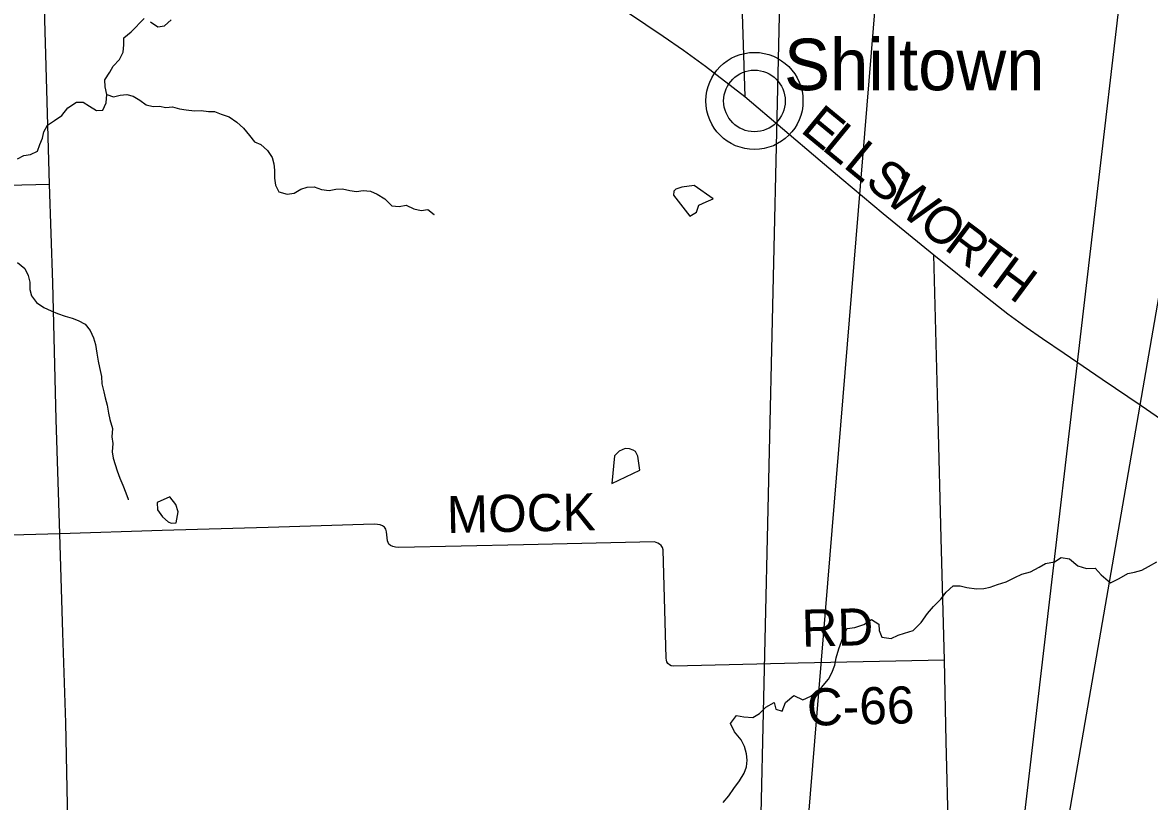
# Model space of a CAD drawing. Extents: x 0 to 34, y 0 to 22.
# Drawn here: x 4.771 to 6.498, y 17.415 to 18.608 of the extents above; entities that cross this region are included whole.
import ezdxf

# ---------------------------------------------------------------- set-up
doc = ezdxf.new("R2010")
doc.units = 0
for name, color, linetype in [('GM_X_County_Road', 7, 'Continuous'), ('GM_X_County_Road_Text', 7, 'Continuous'), ('GM_X_Minor_Lake', 7, 'Continuous'), ('GM_X_Minor_River', 7, 'Continuous'), ('GM_X_State_Route', 7, 'Continuous'), ('GM_X_Township_Road', 7, 'Continuous'), ('GM_X_Unincorporated', 7, 'Continuous'), ('GM_X_Unincorporated_Location', 7, 'Continuous'), ('GM_X_Unincorporated_Text', 7, 'Continuous'), ('SH_Text', 7, 'Continuous')]:
    doc.layers.add(name, color=color, linetype=linetype)

msp = doc.modelspace()

# ---------------------------------------------------------------- linework, layer by layer
at = {"layer": 'GM_X_County_Road'}
for points in [[(5.4624, 18.7676), (5.4663, 18.7664), (5.4765, 18.763), (5.4856, 18.7592), (5.4921, 18.7563), (5.5009, 18.7521), (5.5145, 18.7449), (5.5255, 18.7387), (5.547, 18.7252), (5.6295, 18.6702), (5.7, 18.6229), (5.7532, 18.5874), (5.7843, 18.566), (5.818, 18.5413), (5.8782, 18.4947)], [(5.8703, 18.7637), (5.8708, 18.7549), (5.8712, 18.7416), (5.8717, 18.7242), (5.8739, 18.6374), (5.8782, 18.4947)], [(5.8782, 18.4947), (5.9358, 18.4461), (5.9936, 18.3971), (6.0268, 18.3689), (6.0904, 18.3159), (6.1681, 18.2524), (6.2428, 18.1922), (6.2813, 18.1619), (6.3094, 18.1413), (6.3342, 18.1241), (6.3678, 18.1015), (6.426, 18.0617), (6.4854, 18.0215), (6.563, 17.9686), (6.6015, 17.9424), (6.6318, 17.9214), (6.6751, 17.8917), (6.7318, 17.853), (6.7856, 17.8168), (6.8159, 17.7962), (6.865, 17.7629), (6.9294, 17.7186), (6.9925, 17.6757), (7.0384, 17.644)], [(3.4438, 18.3266), (3.5856, 18.3301), (3.8207, 18.3359), (4.003, 18.3408), (4.2501, 18.3469), (4.4534, 18.3521), (4.8125, 18.3605)], [(4.8283, 17.8248), (4.0896, 17.8044), (3.6337, 17.7914), (3.4438, 17.7857)], [(6.1841, 17.6315), (5.9598, 17.6267), (5.7694, 17.6221), (5.7656, 17.6229), (5.7629, 17.6241), (5.7603, 17.6262), (5.7587, 17.6287), (5.758, 17.6312), (5.7577, 17.6342), (5.7533, 17.8005), (5.7523, 17.8042), (5.7501, 17.8069), (5.7477, 17.8091), (5.7451, 17.8108), (5.7426, 17.8118), (5.7398, 17.8124), (5.5389, 17.8078), (5.3478, 17.8041), (5.3429, 17.8043), (5.3386, 17.8055), (5.3352, 17.8072), (5.3329, 17.8093), (5.3315, 17.8116), (5.3306, 17.8144), (5.3291, 17.8281), (5.3283, 17.8323), (5.3259, 17.8353), (5.3228, 17.8372), (5.3194, 17.8385), (5.3155, 17.8394), (5.31, 17.8396), (5.1476, 17.8348), (4.9852, 17.8301), (4.8283, 17.8248)]]:
    msp.add_lwpolyline(points, dxfattribs=at)
at = {"layer": 'GM_X_Minor_Lake'}
for points in [[(5.8008, 18.3588), (5.7818, 18.3559), (5.7727, 18.3528), (5.7693, 18.3501), (5.7687, 18.344), (5.7942, 18.3116), (5.8044, 18.3178), (5.808, 18.3285), (5.819, 18.3336), (5.8296, 18.3379)], [(5.8296, 18.3379), (5.8008, 18.3588)], [(5.7173, 17.9224), (5.7144, 17.9437), (5.7108, 17.9509), (5.707, 17.9531), (5.7017, 17.9549), (5.6948, 17.9556), (5.6857, 17.9517), (5.6786, 17.9444), (5.6746, 17.9021)], [(5.6746, 17.9021), (5.7173, 17.9224)], [(4.9775, 17.8731), (4.9784, 17.8617), (4.9857, 17.8511), (4.9945, 17.8432), (4.9991, 17.8413), (5.0067, 17.8418), (5.0096, 17.8585), (5.0065, 17.8699), (4.9972, 17.8816)], [(4.9972, 17.8816), (4.9775, 17.8731)]]:
    msp.add_lwpolyline(points, dxfattribs=at)
at = {"layer": 'GM_X_Minor_River'}
for points in [[(4.7636, 18.3993), (4.7735, 18.4043), (4.7837, 18.4063), (4.7943, 18.411), (4.798, 18.4216), (4.8018, 18.4312), (4.8039, 18.4407), (4.8096, 18.451), (4.8205, 18.4583), (4.8315, 18.466), (4.8409, 18.4775), (4.8541, 18.486), (4.8644, 18.486), (4.874, 18.48), (4.8847, 18.4733), (4.8942, 18.4741), (4.8994, 18.4852), (4.9004, 18.4981), (4.898, 18.5095), (4.8976, 18.5205), (4.9051, 18.532), (4.9103, 18.5415), (4.9197, 18.5515), (4.9253, 18.5629), (4.9264, 18.5743), (4.9266, 18.5846), (4.9376, 18.5942), (4.9576, 18.6145)], [(4.9675, 18.6093), (4.9786, 18.6018), (4.9889, 18.603), (4.999, 18.6126)], [(4.9004, 18.4981), (4.9107, 18.4944), (4.921, 18.4968), (4.9312, 18.498), (4.9411, 18.4954), (4.9511, 18.4894), (4.961, 18.4823), (4.9713, 18.4797), (4.9812, 18.4801), (4.9907, 18.4783), (5.0014, 18.4792), (5.0117, 18.4758), (5.0223, 18.4744), (5.0349, 18.473), (5.0452, 18.4735), (5.0562, 18.472), (5.0657, 18.4717), (5.0757, 18.468), (5.0879, 18.4635), (5.0997, 18.4557), (5.1101, 18.4466), (5.1189, 18.4353), (5.1266, 18.4255), (5.1365, 18.4214), (5.1465, 18.4123), (5.1538, 18.4014), (5.1562, 18.3915), (5.1574, 18.382), (5.1575, 18.3698), (5.1588, 18.3592), (5.1642, 18.3486), (5.1768, 18.3453), (5.1878, 18.3469), (5.198, 18.3531), (5.2075, 18.3558), (5.2185, 18.3563), (5.2296, 18.3522), (5.2414, 18.3508), (5.2513, 18.3527), (5.2615, 18.3532), (5.273, 18.351), (5.2833, 18.3492), (5.2935, 18.3508), (5.3045, 18.3498), (5.3149, 18.3453), (5.3263, 18.3382), (5.3375, 18.3276), (5.3485, 18.3265), (5.3595, 18.3282), (5.371, 18.3229), (5.3824, 18.3204), (5.3927, 18.322), (5.4022, 18.3141), (5.4015, 18.3137)], [(4.7635, 18.2404), (4.775, 18.2314), (4.7797, 18.2208), (4.7824, 18.2106), (4.7825, 18.1992), (4.7853, 18.1893), (4.7926, 18.1791), (4.8041, 18.1716), (4.8151, 18.1667), (4.8251, 18.1623), (4.8365, 18.1585), (4.8472, 18.1552), (4.8567, 18.1515), (4.8671, 18.1463), (4.8748, 18.1364), (4.8802, 18.1251), (4.8829, 18.1152), (4.885, 18.1019), (4.8873, 18.0894), (4.8893, 18.0795), (4.8921, 18.0659), (4.893, 18.0549), (4.8961, 18.0427), (4.8977, 18.0332), (4.9009, 18.0219), (4.9029, 18.0097), (4.9053, 18.0002), (4.9092, 17.9862), (4.9082, 17.9733), (4.9098, 17.9634), (4.9087, 17.9505), (4.91, 17.941), (4.9162, 17.9212), (4.9205, 17.9103), (4.9252, 17.8997), (4.9295, 17.8879), (4.9334, 17.8781), (4.933, 17.8769)], [(5.9256, 17.5562), (5.9355, 17.5534), (5.9405, 17.5664), (5.9536, 17.5774), (5.9674, 17.5708), (5.9795, 17.5761), (5.9955, 17.5894), (6.0063, 17.6022), (6.0118, 17.6118), (6.016, 17.6237), (6.0181, 17.6347), (6.0223, 17.6489), (6.0262, 17.66), (6.0298, 17.6704), (6.0353, 17.68), (6.047, 17.6814), (6.0606, 17.6859), (6.0726, 17.6938), (6.0838, 17.6865), (6.084, 17.6766), (6.0881, 17.6668), (6.1026, 17.6645), (6.1131, 17.6697), (6.1229, 17.6729), (6.1361, 17.6767), (6.1484, 17.6891), (6.1584, 17.703), (6.1672, 17.7135), (6.1788, 17.7248), (6.1869, 17.7356), (6.1973, 17.7454), (6.2083, 17.7453), (6.2183, 17.7425), (6.2332, 17.7405), (6.2446, 17.7412), (6.2544, 17.7433), (6.2653, 17.7474), (6.2786, 17.7515), (6.2921, 17.7579), (6.3026, 17.7631), (6.3162, 17.7668), (6.3294, 17.7739), (6.3392, 17.7795), (6.3528, 17.7821), (6.3629, 17.7888), (6.3759, 17.7868), (6.3887, 17.7757), (6.4021, 17.7718), (6.415, 17.7725), (6.4244, 17.7621), (6.4384, 17.7499), (6.4519, 17.7567), (6.4654, 17.7642), (6.4753, 17.7663), (6.4866, 17.7692), (6.4967, 17.7748), (6.5099, 17.782)], [(5.8452, 17.4132), (5.8537, 17.4237), (5.8615, 17.4345), (5.8703, 17.4465), (5.8773, 17.4581), (5.8808, 17.4681), (5.8817, 17.478), (5.8808, 17.4878), (5.8778, 17.4992), (5.8726, 17.5093), (5.8625, 17.5216), (5.8565, 17.5344), (5.8657, 17.5464), (5.8768, 17.5444), (5.8905, 17.5436), (5.9006, 17.5499), (5.9103, 17.5596), (5.923, 17.5664), (5.9256, 17.5562)]]:
    msp.add_lwpolyline(points, dxfattribs=at)
at = {"layer": 'GM_X_State_Route'}
msp.add_lwpolyline([(4.8635, 16.5945), (4.8612, 16.6791), (4.8534, 16.9422), (4.8513, 16.9947), (4.8468, 17.1706), (4.842, 17.3339), (4.8375, 17.5354), (4.8331, 17.6731), (4.8283, 17.8248), (4.8231, 18), (4.8175, 18.2093), (4.8125, 18.3605), (4.807, 18.5594), (4.8043, 18.648)], dxfattribs=at)
at = {"layer": 'GM_X_Township_Road'}
msp.add_lwpolyline([(6.1995, 17.0083), (6.1983, 17.0412), (6.1959, 17.1457), (6.1904, 17.3666), (6.187, 17.5067), (6.1841, 17.6315), (6.1791, 17.8182), (6.1746, 18), (6.1681, 18.2524)], dxfattribs=at)
at = {"layer": 'GM_X_Unincorporated'}
for radius in [0.0744, 0.0472]:
    msp.add_circle((5.893, 18.4881), radius, dxfattribs=at)
at = {"layer": 'GM_X_Unincorporated_Location'}
msp.add_line((5.893, 18.4881), (5.893, 18.4881), dxfattribs=at)
at = {"layer": 'SH_Text'}
for points in [[(6.2084, 20.2198), (5.875, 16.1727), (5.9684, 20.2198), (6.2084, 20.2198)], [(6.6356, 20.2119), (6.1643, 16.1776), (6.8636, 20.2119), (6.6356, 20.2119)]]:
    msp.add_lwpolyline(points, dxfattribs=at)

# ---------------------------------------------------------------- texts
at = {"layer": 'GM_X_County_Road_Text'}
for s, height, rotation, p in [('E', 0.0568, 320.5758, (5.9618, 18.4418)), ('L', 0.0568, 320.5759, (5.9946, 18.4148)), ('L', 0.0568, 320.5788, (6.0274, 18.3878)), ('S', 0.0568, 320.5795, (6.0602, 18.3608)), ('W', 0.0568, 320.6039, (6.0899, 18.3365)), ('O', 0.0568, 321.5282, (6.1415, 18.294)), ('R', 0.0568, 322.9628, (6.1819, 18.262)), ('T', 0.0568, 323.3792, (6.2195, 18.2336)), ('H', 0.0568, 323.3756, (6.2536, 18.2083)), ('MOCK', 0.05682, 1.146, (5.4221, 17.826)), ('RD', 0.05682, 1.4826, (5.9661, 17.6518)), ('C-66', 0.05682, 1.3726, (5.9741, 17.5308))]:
    msp.add_text(s, height=height, rotation=rotation, dxfattribs=at).set_placement(p)
at = {"layer": 'GM_X_Unincorporated_Text'}
msp.add_text('Shiltown', height=0.07898, rotation=0, dxfattribs=at).set_placement((5.9384, 18.5045))

doc.saveas('drawing.dxf')
